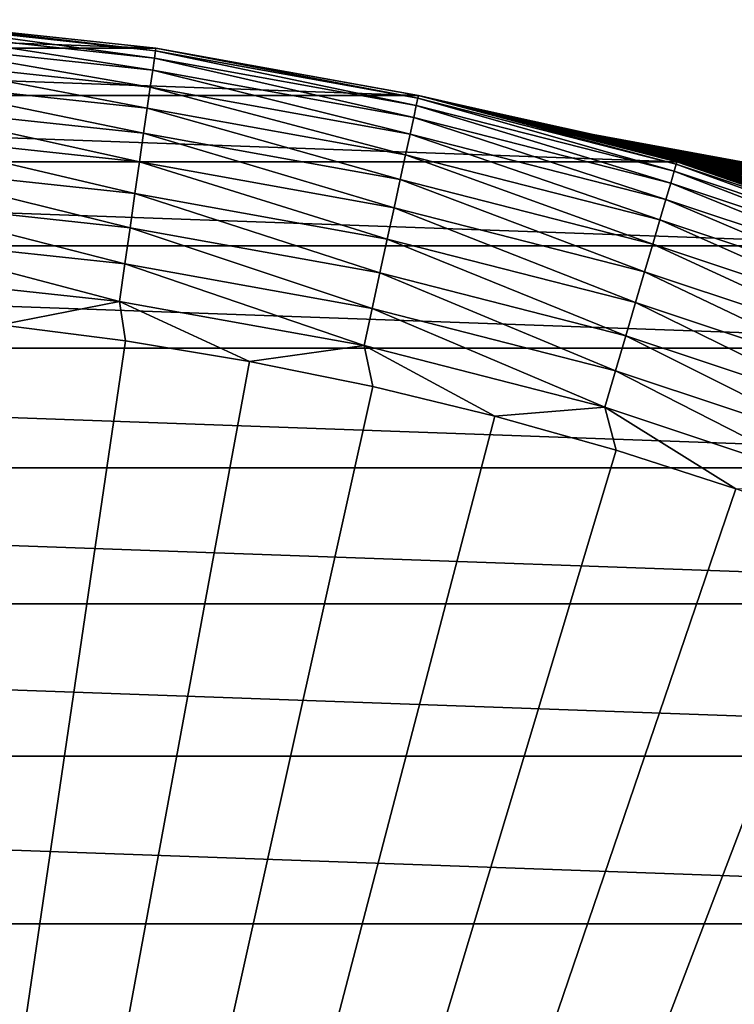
# Model space of a CAD drawing. Header units: metres. Extents: x -22 to 72, y -237 to 23.
# Tile 266 of 363: x 2.38 to 6.68, y 16.52 to 22.44. Entities that reach past the tile are written whole.
import ezdxf

# ---------------------------------------------------------------- set-up
doc = ezdxf.new("R2010")
doc.units = ezdxf.units.M
doc.layers.add('solid_509588_MEDIA_SW0001', color=7, linetype='CONTINUOUS')

msp = doc.modelspace()

# ---------------------------------------------------------------- linework, layer by layer
at = {"layer": 'solid_509588_MEDIA_SW0001'}
for points in [[(-3.202165, 22.270975), (-1.604835, 22.442648), (3.202165, 22.270975)], [(-1.604835, 22.442648), (1.604835, 22.442648), (3.202165, 22.270975)], [(1.604057, 22.427652, 130.963501), (1.600848, 22.38278, 131.192184), (3.193538, 22.211548, 131.192184)], [(3.199941, 22.256077, 130.963501), (1.605132, 22.442673, 130.73114), (1.604057, 22.427652, 130.963501)], [(3.199941, 22.256077, 130.963501), (1.604057, 22.427652, 130.963501), (3.193538, 22.211548, 131.192184)], [(1.605132, 22.442673, 130.73114), (3.202084, 22.270983, 130.73114), (1.604835, 22.442648)], [(3.202084, 22.270983, 130.73114), (3.202165, 22.270975), (1.604835, 22.442648)], [(3.199941, 22.256077, 130.963501), (3.202084, 22.270983, 130.73114), (1.605132, 22.442673, 130.73114)], [(1.600848, 22.38278, 131.192184), (1.595558, 22.308811, 131.413147), (3.182985, 22.138145, 131.413147)], [(3.193538, 22.211548, 131.192184), (1.600848, 22.38278, 131.192184), (3.182985, 22.138145, 131.413147)], [(-4.78214, 21.985914), (-3.202165, 22.270975), (4.78214, 21.985914)], [(-3.202165, 22.270975), (3.202165, 22.270975), (4.78214, 21.985914)], [(1.595558, 22.308811, 131.413147), (1.588275, 22.206984, 131.622665), (3.168456, 22.037096, 131.622665)], [(3.182985, 22.138145, 131.413147), (1.595558, 22.308811, 131.413147), (3.168456, 22.037096, 131.622665)], [(4.779518, 21.971088, 130.963501), (3.202084, 22.270983, 130.73114), (3.199941, 22.256077, 130.963501)], [(3.202084, 22.270983, 130.73114), (4.782719, 21.985804, 130.73114), (3.202165, 22.270975)], [(4.779518, 21.971088, 130.963501), (4.782719, 21.985804, 130.73114), (3.202084, 22.270983, 130.73114)], [(4.782719, 21.985804, 130.73114), (4.78214, 21.985914), (3.202165, 22.270975)], [(3.193538, 22.211548, 131.192184), (3.182985, 22.138145, 131.413147), (4.754192, 21.854668, 131.413147)], [(3.199941, 22.256077, 130.963501), (3.193538, 22.211548, 131.192184), (4.769956, 21.927132, 131.192184)], [(4.769956, 21.927132, 131.192184), (3.193538, 22.211548, 131.192184), (4.754192, 21.854668, 131.413147)], [(4.779518, 21.971088, 130.963501), (3.199941, 22.256077, 130.963501), (4.769956, 21.927132, 131.192184)], [(1.588275, 22.206984, 131.622665), (1.579122, 22.079006, 131.817245), (3.150197, 21.910099, 131.817245)], [(3.168456, 22.037096, 131.622665), (1.588275, 22.206984, 131.622665), (3.150197, 21.910099, 131.817245)], [(3.182985, 22.138145, 131.413147), (3.168456, 22.037096, 131.622665), (4.732492, 21.754913, 131.622665)], [(4.754192, 21.854668, 131.413147), (3.182985, 22.138145, 131.413147), (4.732492, 21.754913, 131.622665)], [(1.579122, 22.079006, 131.817245), (1.568252, 21.927023, 131.993607), (3.128512, 21.759279, 131.993607)], [(3.150197, 21.910099, 131.817245), (1.579122, 22.079006, 131.817245), (3.128512, 21.759279, 131.993607)], [(3.168456, 22.037096, 131.622665), (3.150197, 21.910099, 131.817245), (4.705219, 21.629541, 131.817245)], [(4.732492, 21.754913, 131.622665), (3.168456, 22.037096, 131.622665), (4.705219, 21.629541, 131.817245)], [(-6.33917, 21.588539), (-4.78214, 21.985914), (6.33917, 21.588539)], [(-4.78214, 21.985914), (4.78214, 21.985914), (6.33917, 21.588539)], [(6.33474, 21.574142, 130.963501), (4.782719, 21.985804, 130.73114), (4.779518, 21.971088, 130.963501)], [(6.318292, 21.594656, 77.209167), (6.33917, 21.588539), (4.78214, 21.985914)], [(5.105937, 21.912996, 84.514954), (4.78214, 21.985914), (4.782719, 21.985804, 130.73114)], [(6.265954, 21.609901, 77.364494), (6.318292, 21.594656, 77.209167), (4.78214, 21.985914)], [(6.249632, 21.614628, 77.41375), (6.265954, 21.609901, 77.364494), (4.78214, 21.985914)], [(6.168244, 21.637993, 77.664917), (6.249632, 21.614628, 77.41375), (4.78214, 21.985914)], [(6.091268, 21.659788, 77.910408), (6.168244, 21.637993, 77.664917), (4.78214, 21.985914)], [(6.018546, 21.680109, 78.149727), (6.091268, 21.659788, 77.910408), (4.78214, 21.985914)], [(5.951119, 21.698713, 78.38327), (6.018546, 21.680109, 78.149727), (4.78214, 21.985914)], [(5.888461, 21.715801, 78.611336), (5.951119, 21.698713, 78.38327), (4.78214, 21.985914)], [(5.829862, 21.731606, 78.834167), (5.888461, 21.715801, 78.611336), (4.78214, 21.985914)], [(5.774606, 21.746355, 79.052002), (5.829862, 21.731606, 78.834167), (4.78214, 21.985914)], [(5.722116, 21.760225, 79.264938), (5.774606, 21.746355, 79.052002), (4.78214, 21.985914)], [(5.658153, 21.776945, 79.538994), (5.722116, 21.760225, 79.264938), (4.78214, 21.985914)], [(5.600399, 21.791868, 79.803909), (5.658153, 21.776945, 79.538994), (4.78214, 21.985914)], [(5.573523, 21.798758, 79.933105), (5.600399, 21.791868, 79.803909), (4.78214, 21.985914)], [(5.547188, 21.805473, 80.063225), (5.573523, 21.798758, 79.933105), (4.78214, 21.985914)], [(5.497026, 21.818174, 80.319839), (5.547188, 21.805473, 80.063225), (4.78214, 21.985914)], [(5.451158, 21.829679, 80.568199), (5.497026, 21.818174, 80.319839), (4.78214, 21.985914)], [(5.409232, 21.840105, 80.812195), (5.451158, 21.829679, 80.568199), (4.78214, 21.985914)], [(5.369952, 21.849796, 81.059624), (5.409232, 21.840105, 80.812195), (4.78214, 21.985914)], [(5.332069, 21.859072, 81.317955), (5.369952, 21.849796, 81.059624), (4.78214, 21.985914)], [(5.295535, 21.867952, 81.587334), (5.332069, 21.859072, 81.317955), (4.78214, 21.985914)], [(5.261251, 21.876225, 81.862572), (5.295535, 21.867952, 81.587334), (4.78214, 21.985914)], [(5.230103, 21.883694, 82.138687), (5.261251, 21.876225, 81.862572), (4.78214, 21.985914)], [(5.202883, 21.890181, 82.411491), (5.230103, 21.883694, 82.138687), (4.78214, 21.985914)], [(5.179301, 21.895773, 82.684296), (5.202883, 21.890181, 82.411491), (4.78214, 21.985914)], [(5.159106, 21.900539, 82.95636), (5.179301, 21.895773, 82.684296), (4.78214, 21.985914)], [(5.142193, 21.904516, 83.225311), (5.159106, 21.900539, 82.95636), (4.78214, 21.985914)], [(5.128493, 21.907728, 83.488449), (5.142193, 21.904516, 83.225311), (4.78214, 21.985914)], [(5.118133, 21.910151, 83.743927), (5.128493, 21.907728, 83.488449), (4.78214, 21.985914)], [(5.111015, 21.911812, 83.996475), (5.118133, 21.910151, 83.743927), (4.78214, 21.985914)], [(5.106987, 21.912752, 84.251709), (5.111015, 21.911812, 83.996475), (4.78214, 21.985914)], [(5.105937, 21.912996, 84.514954), (5.106987, 21.912752, 84.251709), (4.78214, 21.985914)], [(5.113081, 21.911331, 85.059883), (4.782719, 21.985804, 130.73114), (6.338983, 21.588593, 130.73114)], [(6.33474, 21.574142, 130.963501), (6.338983, 21.588593, 130.73114), (4.782719, 21.985804, 130.73114)], [(5.107986, 21.912519, 84.786041), (5.105937, 21.912996, 84.514954), (4.782719, 21.985804, 130.73114)], [(5.113081, 21.911331, 85.059883), (5.107986, 21.912519, 84.786041), (4.782719, 21.985804, 130.73114)], [(1.568252, 21.927023, 131.993607), (1.555847, 21.753584, 132.148819), (3.103766, 21.587166, 132.148819)], [(3.128512, 21.759279, 131.993607), (1.568252, 21.927023, 131.993607), (3.103766, 21.587166, 132.148819)], [(4.769956, 21.927132, 131.192184), (4.754192, 21.854668, 131.413147), (6.301173, 21.459824, 131.413147)], [(4.779518, 21.971088, 130.963501), (4.769956, 21.927132, 131.192184), (6.322066, 21.530979, 131.192184)], [(6.322066, 21.530979, 131.192184), (4.769956, 21.927132, 131.192184), (6.301173, 21.459824, 131.413147)], [(6.33474, 21.574142, 130.963501), (4.779518, 21.971088, 130.963501), (6.322066, 21.530979, 131.192184)], [(3.150197, 21.910099, 131.817245), (3.128512, 21.759279, 131.993607), (4.67283, 21.480652, 131.993607)], [(4.705219, 21.629541, 131.817245), (3.150197, 21.910099, 131.817245), (4.67283, 21.480652, 131.993607)], [(5.817285, 21.755014, 84.352562), (5.106987, 21.912752, 84.251709), (5.105937, 21.912996, 84.514954)], [(5.818453, 21.754759, 84.677589), (5.105937, 21.912996, 84.514954), (5.107986, 21.912519, 84.786041)], [(5.818453, 21.754759, 84.677589), (5.817285, 21.755014, 84.352562), (5.105937, 21.912996, 84.514954)], [(5.831295, 21.751785, 84.028198), (5.111015, 21.911812, 83.996475), (5.106987, 21.912752, 84.251709)], [(5.817285, 21.755014, 84.352562), (5.831295, 21.751785, 84.028198), (5.106987, 21.912752, 84.251709)], [(5.834201, 21.751144, 85.001289), (5.107986, 21.912519, 84.786041), (5.113081, 21.911331, 85.059883)], [(5.834201, 21.751144, 85.001289), (5.818453, 21.754759, 84.677589), (5.107986, 21.912519, 84.786041)], [(5.831295, 21.751785, 84.028198), (5.118133, 21.910151, 83.743927), (5.111015, 21.911812, 83.996475)], [(5.121125, 21.909452, 85.3312), (5.113081, 21.911331, 85.059883), (6.338983, 21.588593, 130.73114)], [(5.834201, 21.751144, 85.001289), (5.113081, 21.911331, 85.059883), (5.121125, 21.909452, 85.3312)], [(5.860563, 21.745058, 83.706512), (5.128493, 21.907728, 83.488449), (5.118133, 21.910151, 83.743927)], [(5.831295, 21.751785, 84.028198), (5.860563, 21.745058, 83.706512), (5.118133, 21.910151, 83.743927)], [(5.132081, 21.906889, 85.595726), (5.121125, 21.909452, 85.3312), (6.338983, 21.588593, 130.73114)], [(5.86348, 21.744408, 85.321899), (5.121125, 21.909452, 85.3312), (5.132081, 21.906889, 85.595726)], [(5.86348, 21.744408, 85.321899), (5.834201, 21.751144, 85.001289), (5.121125, 21.909452, 85.3312)], [(5.904753, 21.734892, 83.389397), (5.142193, 21.904516, 83.225311), (5.128493, 21.907728, 83.488449)], [(5.860563, 21.745058, 83.706512), (5.904753, 21.734892, 83.389397), (5.128493, 21.907728, 83.488449)], [(5.146086, 21.903603, 85.855675), (5.132081, 21.906889, 85.595726), (6.338983, 21.588593, 130.73114)], [(5.906029, 21.734556, 85.637749), (5.132081, 21.906889, 85.595726), (5.146086, 21.903603, 85.855675)], [(5.906029, 21.734556, 85.637749), (5.86348, 21.744408, 85.321899), (5.132081, 21.906889, 85.595726)], [(5.963136, 21.721439, 83.078476), (5.159106, 21.900539, 82.95636), (5.142193, 21.904516, 83.225311)], [(5.904753, 21.734892, 83.389397), (5.963136, 21.721439, 83.078476), (5.142193, 21.904516, 83.225311)], [(5.162979, 21.899626, 86.112679), (5.146086, 21.903603, 85.855675), (6.338983, 21.588593, 130.73114)], [(5.962377, 21.721519, 85.947243), (5.146086, 21.903603, 85.855675), (5.162979, 21.899626, 86.112679)], [(5.962377, 21.721519, 85.947243), (5.906029, 21.734556, 85.637749), (5.146086, 21.903603, 85.855675)], [(6.03464, 21.704912, 82.775146), (5.179301, 21.895773, 82.684296), (5.159106, 21.900539, 82.95636)], [(5.963136, 21.721439, 83.078476), (6.03464, 21.704912, 82.775146), (5.159106, 21.900539, 82.95636)], [(5.182559, 21.895002, 86.367912), (5.162979, 21.899626, 86.112679), (6.338983, 21.588593, 130.73114)], [(5.962377, 21.721519, 85.947243), (5.162979, 21.899626, 86.112679), (5.182559, 21.895002, 86.367912)], [(6.03464, 21.704912, 82.775146), (5.202883, 21.890181, 82.411491), (5.179301, 21.895773, 82.684296)], [(5.204524, 21.88979, 86.621239), (5.182559, 21.895002, 86.367912), (6.338983, 21.588593, 130.73114)], [(6.032322, 21.705322, 86.249245), (5.182559, 21.895002, 86.367912), (5.204524, 21.88979, 86.621239)], [(6.032322, 21.705322, 86.249245), (5.962377, 21.721519, 85.947243), (5.182559, 21.895002, 86.367912)], [(6.117844, 21.68561, 82.481415), (5.230103, 21.883694, 82.138687), (5.202883, 21.890181, 82.411491)], [(6.03464, 21.704912, 82.775146), (6.117844, 21.68561, 82.481415), (5.202883, 21.890181, 82.411491)], [(5.228681, 21.884033, 86.870026), (5.204524, 21.88979, 86.621239), (6.338983, 21.588593, 130.73114)], [(6.115395, 21.686045, 86.542816), (5.204524, 21.88979, 86.621239), (5.228681, 21.884033, 86.870026)], [(6.115395, 21.686045, 86.542816), (6.032322, 21.705322, 86.249245), (5.204524, 21.88979, 86.621239)], [(5.255717, 21.877556, 87.118538), (5.228681, 21.884033, 86.870026), (6.338983, 21.588593, 130.73114)], [(6.210965, 21.663826, 86.827217), (5.228681, 21.884033, 86.870026), (5.255717, 21.877556, 87.118538)], [(6.210965, 21.663826, 86.827217), (6.115395, 21.686045, 86.542816), (5.228681, 21.884033, 86.870026)], [(6.211504, 21.663792, 82.198807), (5.261251, 21.876225, 81.862572), (5.230103, 21.883694, 82.138687)], [(6.117844, 21.68561, 82.481415), (6.211504, 21.663792, 82.198807), (5.230103, 21.883694, 82.138687)], [(5.286389, 21.870165, 87.371758), (5.255717, 21.877556, 87.118538), (6.338983, 21.588593, 130.73114)], [(6.210965, 21.663826, 86.827217), (5.255717, 21.877556, 87.118538), (5.286389, 21.870165, 87.371758)], [(6.31516, 21.639542, 81.927055), (5.295535, 21.867952, 81.587334), (5.261251, 21.876225, 81.862572)], [(6.211504, 21.663792, 82.198807), (6.31516, 21.639542, 81.927055), (5.261251, 21.876225, 81.862572)], [(5.321006, 21.861769, 87.632843), (5.286389, 21.870165, 87.371758), (6.338983, 21.588593, 130.73114)], [(6.318196, 21.638836, 87.101967), (5.286389, 21.870165, 87.371758), (5.321006, 21.861769, 87.632843)], [(6.318196, 21.638836, 87.101967), (6.210965, 21.663826, 86.827217), (5.286389, 21.870165, 87.371758)], [(6.42848, 21.612938, 81.665741), (5.332069, 21.859072, 81.317955), (5.295535, 21.867952, 81.587334)], [(6.31516, 21.639542, 81.927055), (6.42848, 21.612938, 81.665741), (5.295535, 21.867952, 81.587334)], [(5.358829, 21.852528, 87.898689), (5.321006, 21.861769, 87.632843), (6.338983, 21.588593, 130.73114)], [(6.436132, 21.611269, 87.366737), (5.321006, 21.861769, 87.632843), (5.358829, 21.852528, 87.898689)], [(6.436132, 21.611269, 87.366737), (6.318196, 21.638836, 87.101967), (5.321006, 21.861769, 87.632843)], [(6.551134, 21.584045, 81.414612), (5.369952, 21.849796, 81.059624), (5.332069, 21.859072, 81.317955)], [(6.42848, 21.612938, 81.665741), (6.551134, 21.584045, 81.414612), (5.332069, 21.859072, 81.317955)], [(4.754192, 21.854668, 131.413147), (4.732492, 21.754913, 131.622665), (6.272412, 21.361872, 131.622665)], [(6.301173, 21.459824, 131.413147), (4.754192, 21.854668, 131.413147), (6.272412, 21.361872, 131.622665)], [(5.40059, 21.842243, 88.16967), (5.358829, 21.852528, 87.898689), (6.338983, 21.588593, 130.73114)], [(6.563693, 21.581352, 87.621361), (5.358829, 21.852528, 87.898689), (5.40059, 21.842243, 88.16967)], [(6.563693, 21.581352, 87.621361), (6.436132, 21.611269, 87.366737), (5.358829, 21.852528, 87.898689)], [(6.551134, 21.584045, 81.414612), (5.409232, 21.840105, 80.812195), (5.369952, 21.849796, 81.059624)], [(5.447152, 21.830679, 88.446587), (5.40059, 21.842243, 88.16967), (6.338983, 21.588593, 130.73114)], [(6.699817, 21.549305, 87.865761), (5.40059, 21.842243, 88.16967), (5.447152, 21.830679, 88.446587)], [(6.699817, 21.549305, 87.865761), (6.563693, 21.581352, 87.621361), (5.40059, 21.842243, 88.16967)], [(6.682889, 21.552914, 81.173347), (5.451158, 21.829679, 80.568199), (5.409232, 21.840105, 80.812195)], [(6.551134, 21.584045, 81.414612), (6.682889, 21.552914, 81.173347), (5.409232, 21.840105, 80.812195)], [(5.498896, 21.817703, 88.730316), (5.447152, 21.830679, 88.446587), (6.338983, 21.588593, 130.73114)], [(6.843493, 21.515352, 88.099991), (5.447152, 21.830679, 88.446587), (5.498896, 21.817703, 88.730316)], [(6.843493, 21.515352, 88.099991), (6.699817, 21.549305, 87.865761), (5.447152, 21.830679, 88.446587)], [(6.823628, 21.519556, 80.941544), (5.497026, 21.818174, 80.319839), (5.451158, 21.829679, 80.568199)], [(6.682889, 21.552914, 81.173347), (6.823628, 21.519556, 80.941544), (5.451158, 21.829679, 80.568199)], [(6.972864, 21.484104, 80.718857), (5.547188, 21.805473, 80.063225), (5.497026, 21.818174, 80.319839)], [(6.823628, 21.519556, 80.941544), (6.972864, 21.484104, 80.718857), (5.497026, 21.818174, 80.319839)], [(5.540642, 21.807138, 88.947632), (5.498896, 21.817703, 88.730316), (6.338983, 21.588593, 130.73114)], [(6.993792, 21.479679, 88.324234), (5.498896, 21.817703, 88.730316), (5.540642, 21.807138, 88.947632)], [(6.993792, 21.479679, 88.324234), (6.843493, 21.515352, 88.099991), (5.498896, 21.817703, 88.730316)], [(5.568423, 21.80006, 89.086731), (5.540642, 21.807138, 88.947632), (6.338983, 21.588593, 130.73114)], [(6.993792, 21.479679, 88.324234), (5.540642, 21.807138, 88.947632), (5.568423, 21.80006, 89.086731)], [(7.129529, 21.446774, 80.505066), (5.573523, 21.798758, 79.933105), (5.547188, 21.805473, 80.063225)], [(6.972864, 21.484104, 80.718857), (7.129529, 21.446774, 80.505066), (5.547188, 21.805473, 80.063225)], [(5.585107, 21.795794, 89.168175), (5.568423, 21.80006, 89.086731), (6.338983, 21.588593, 130.73114)], [(5.753684, 21.752602, 89.317741), (5.568423, 21.80006, 89.086731), (5.585107, 21.795794, 89.168175)], [(7.150064, 21.44243, 88.539009), (6.993792, 21.479679, 88.324234), (5.568423, 21.80006, 89.086731)], [(5.753684, 21.752602, 89.317741), (7.150064, 21.44243, 88.539009), (5.568423, 21.80006, 89.086731)], [(5.760423, 21.750822, 79.705421), (5.600399, 21.791868, 79.803909), (5.573523, 21.798758, 79.933105)], [(7.129529, 21.446774, 80.505066), (5.760423, 21.750822, 79.705421), (5.573523, 21.798758, 79.933105)], [(5.632523, 21.783588, 89.391319), (5.585107, 21.795794, 89.168175), (6.338983, 21.588593, 130.73114)], [(5.753684, 21.752602, 89.317741), (5.585107, 21.795794, 89.168175), (5.632523, 21.783588, 89.391319)], [(1.555847, 21.753584, 132.148819), (1.542116, 21.561596, 132.280243), (3.076373, 21.396646, 132.280243)], [(3.103766, 21.587166, 132.148819), (1.555847, 21.753584, 132.148819), (3.076373, 21.396646, 132.280243)], [(3.128512, 21.759279, 131.993607), (3.103766, 21.587166, 132.148819), (4.635869, 21.310745, 132.148819)], [(4.67283, 21.480652, 131.993607), (3.128512, 21.759279, 131.993607), (4.635869, 21.310745, 132.148819)], [(4.732492, 21.754913, 131.622665), (4.705219, 21.629541, 131.817245), (6.236264, 21.238766, 131.817245)], [(6.272412, 21.361872, 131.622665), (4.732492, 21.754913, 131.622665), (6.236264, 21.238766, 131.817245)], [(5.760423, 21.750822, 79.705421), (5.658153, 21.776945, 79.538994), (5.600399, 21.791868, 79.803909)], [(5.683117, 21.770443, 89.61647), (5.632523, 21.783588, 89.391319), (6.338983, 21.588593, 130.73114)], [(5.753684, 21.752602, 89.317741), (5.632523, 21.783588, 89.391319), (5.683117, 21.770443, 89.61647)], [(5.952662, 21.701275, 79.489616), (5.722116, 21.760225, 79.264938), (5.658153, 21.776945, 79.538994)], [(5.760423, 21.750822, 79.705421), (5.952662, 21.701275, 79.489616), (5.658153, 21.776945, 79.538994)], [(5.736678, 21.756392, 89.842743), (5.683117, 21.770443, 89.61647), (6.338983, 21.588593, 130.73114)], [(5.944401, 21.703466, 89.536575), (5.683117, 21.770443, 89.61647), (5.736678, 21.756392, 89.842743)], [(5.753684, 21.752602, 89.317741), (5.683117, 21.770443, 89.61647), (5.944401, 21.703466, 89.536575)], [(6.148807, 21.650438, 79.283401), (5.774606, 21.746355, 79.052002), (5.722116, 21.760225, 79.264938)], [(5.952662, 21.701275, 79.489616), (6.148807, 21.650438, 79.283401), (5.722116, 21.760225, 79.264938)], [(5.792354, 21.741634, 90.069672), (5.736678, 21.756392, 89.842743), (6.338983, 21.588593, 130.73114)], [(6.139612, 21.652891, 89.745079), (5.736678, 21.756392, 89.842743), (5.792354, 21.741634, 90.069672)], [(5.944401, 21.703466, 89.536575), (5.736678, 21.756392, 89.842743), (6.139612, 21.652891, 89.745079)], [(5.753684, 21.752602, 89.317741), (7.311742, 21.403721, 88.744896), (7.150064, 21.44243, 88.539009)], [(5.753684, 21.752602, 89.317741), (5.944401, 21.703466, 89.536575), (7.311742, 21.403721, 88.744896)], [(7.29242, 21.407822, 80.299812), (5.952662, 21.701275, 79.489616), (5.760423, 21.750822, 79.705421)], [(7.129529, 21.446774, 80.505066), (7.29242, 21.407822, 80.299812), (5.760423, 21.750822, 79.705421)], [(6.348386, 21.598413, 79.086006), (5.829862, 21.731606, 78.834167), (5.774606, 21.746355, 79.052002)], [(6.148807, 21.650438, 79.283401), (6.348386, 21.598413, 79.086006), (5.774606, 21.746355, 79.052002)], [(5.851004, 21.725924, 90.298721), (5.792354, 21.741634, 90.069672), (6.338983, 21.588593, 130.73114)], [(6.33879, 21.60099, 89.943848), (5.792354, 21.741634, 90.069672), (5.851004, 21.725924, 90.298721)], [(6.139612, 21.652891, 89.745079), (5.792354, 21.741634, 90.069672), (6.33879, 21.60099, 89.943848)], [(7.631133, 21.420904, 84.114532), (5.831295, 21.751785, 84.028198), (5.817285, 21.755014, 84.352562)], [(7.620782, 21.423256, 84.381813), (5.817285, 21.755014, 84.352562), (5.818453, 21.754759, 84.677589)], [(7.620782, 21.423256, 84.381813), (7.631133, 21.420904, 84.114532), (5.817285, 21.755014, 84.352562)], [(7.621922, 21.42305, 84.648781), (5.818453, 21.754759, 84.677589), (5.834201, 21.751144, 85.001289)], [(7.621922, 21.42305, 84.648781), (7.620782, 21.423256, 84.381813), (5.818453, 21.754759, 84.677589)], [(7.653214, 21.415962, 83.848633), (5.860563, 21.745058, 83.706512), (5.831295, 21.751785, 84.028198)], [(7.631133, 21.420904, 84.114532), (7.653214, 21.415962, 83.848633), (5.831295, 21.751785, 84.028198)], [(7.633903, 21.420387, 84.913757), (5.834201, 21.751144, 85.001289), (5.86348, 21.744408, 85.321899)], [(7.633903, 21.420387, 84.913757), (7.621922, 21.42305, 84.648781), (5.834201, 21.751144, 85.001289)], [(7.686885, 21.408466, 83.585739), (5.904753, 21.734892, 83.389397), (5.860563, 21.745058, 83.706512)], [(7.653214, 21.415962, 83.848633), (7.686885, 21.408466, 83.585739), (5.860563, 21.745058, 83.706512)], [(7.655754, 21.415447, 85.175484), (5.86348, 21.744408, 85.321899), (5.906029, 21.734556, 85.637749)], [(7.655754, 21.415447, 85.175484), (7.633903, 21.420387, 84.913757), (5.86348, 21.744408, 85.321899)], [(6.348386, 21.598413, 79.086006), (5.888461, 21.715801, 78.611336), (5.829862, 21.731606, 78.834167)], [(5.913609, 21.708967, 90.531456), (5.851004, 21.725924, 90.298721), (6.338983, 21.588593, 130.73114)], [(6.541432, 21.547882, 90.133575), (5.851004, 21.725924, 90.298721), (5.913609, 21.708967, 90.531456)], [(6.33879, 21.60099, 89.943848), (5.851004, 21.725924, 90.298721), (6.541432, 21.547882, 90.133575)], [(6.551067, 21.545279, 78.896683), (5.951119, 21.698713, 78.38327), (5.888461, 21.715801, 78.611336)], [(6.348386, 21.598413, 79.086006), (6.551067, 21.545279, 78.896683), (5.888461, 21.715801, 78.611336)], [(7.731642, 21.398521, 83.327316), (5.963136, 21.721439, 83.078476), (5.904753, 21.734892, 83.389397)], [(7.686885, 21.408466, 83.585739), (7.731642, 21.398521, 83.327316), (5.904753, 21.734892, 83.389397)], [(7.687475, 21.40822, 85.433868), (5.906029, 21.734556, 85.637749), (5.962377, 21.721519, 85.947243)], [(7.687475, 21.40822, 85.433868), (7.655754, 21.415447, 85.175484), (5.906029, 21.734556, 85.637749)], [(5.981143, 21.690456, 90.769447), (5.913609, 21.708967, 90.531456), (6.338983, 21.588593, 130.73114)], [(6.747043, 21.493706, 90.315048), (5.913609, 21.708967, 90.531456), (5.981143, 21.690456, 90.769447)], [(6.541432, 21.547882, 90.133575), (5.913609, 21.708967, 90.531456), (6.747043, 21.493706, 90.315048)], [(5.944401, 21.703466, 89.536575), (7.478324, 21.363653, 88.942444), (7.311742, 21.403721, 88.744896)], [(5.944401, 21.703466, 89.536575), (6.139612, 21.652891, 89.745079), (7.478324, 21.363653, 88.942444)], [(6.756494, 21.491117, 78.714745), (6.018546, 21.680109, 78.149727), (5.951119, 21.698713, 78.38327)], [(6.551067, 21.545279, 78.896683), (6.756494, 21.491117, 78.714745), (5.951119, 21.698713, 78.38327)], [(7.460214, 21.367538, 80.10257), (6.148807, 21.650438, 79.283401), (5.952662, 21.701275, 79.489616)], [(7.29242, 21.407822, 80.299812), (7.460214, 21.367538, 80.10257), (5.952662, 21.701275, 79.489616)], [(7.730002, 21.398617, 85.689064), (5.962377, 21.721519, 85.947243), (6.032322, 21.705322, 86.249245)], [(7.730002, 21.398617, 85.689064), (7.687475, 21.40822, 85.433868), (5.962377, 21.721519, 85.947243)], [(7.786637, 21.386278, 83.074631), (6.03464, 21.704912, 82.775146), (5.963136, 21.721439, 83.078476)], [(7.731642, 21.398521, 83.327316), (7.786637, 21.386278, 83.074631), (5.963136, 21.721439, 83.078476)], [(6.054372, 21.670132, 91.014137), (5.981143, 21.690456, 90.769447), (6.338983, 21.588593, 130.73114)], [(6.955116, 21.438566, 90.489044), (5.981143, 21.690456, 90.769447), (6.054372, 21.670132, 91.014137)], [(6.747043, 21.493706, 90.315048), (5.981143, 21.690456, 90.769447), (6.955116, 21.438566, 90.489044)], [(6.964287, 21.43601, 78.539505), (6.091268, 21.659788, 77.910408), (6.018546, 21.680109, 78.149727)], [(6.756494, 21.491117, 78.714745), (6.964287, 21.43601, 78.539505), (6.018546, 21.680109, 78.149727)], [(7.783503, 21.386625, 85.939995), (6.032322, 21.705322, 86.249245), (6.115395, 21.686045, 86.542816)], [(7.783503, 21.386625, 85.939995), (7.730002, 21.398617, 85.689064), (6.032322, 21.705322, 86.249245)], [(7.850803, 21.371952, 82.829323), (6.117844, 21.68561, 82.481415), (6.03464, 21.704912, 82.775146)], [(7.786637, 21.386278, 83.074631), (7.850803, 21.371952, 82.829323), (6.03464, 21.704912, 82.775146)], [(7.847863, 21.372282, 86.185776), (6.115395, 21.686045, 86.542816), (6.210965, 21.663826, 86.827217)], [(7.847863, 21.372282, 86.185776), (7.783503, 21.386625, 85.939995), (6.115395, 21.686045, 86.542816)], [(7.923302, 21.355724, 82.592422), (6.211504, 21.663792, 82.198807), (6.117844, 21.68561, 82.481415)], [(7.850803, 21.371952, 82.829323), (7.923302, 21.355724, 82.592422), (6.117844, 21.68561, 82.481415)], [(4.705219, 21.629541, 131.817245), (4.67283, 21.480652, 131.993607), (6.193336, 21.092567, 131.993607)], [(6.236264, 21.238766, 131.817245), (4.705219, 21.629541, 131.817245), (6.193336, 21.092567, 131.993607)], [(6.132166, 21.648245, 91.265182), (6.054372, 21.670132, 91.014137), (6.338983, 21.588593, 130.73114)], [(7.165196, 21.382534, 90.656281), (6.054372, 21.670132, 91.014137), (6.132166, 21.648245, 91.265182)], [(6.955116, 21.438566, 90.489044), (6.054372, 21.670132, 91.014137), (7.165196, 21.382534, 90.656281)], [(7.174082, 21.380014, 78.370354), (6.168244, 21.637993, 77.664917), (6.091268, 21.659788, 77.910408)], [(6.964287, 21.43601, 78.539505), (7.174082, 21.380014, 78.370354), (6.091268, 21.659788, 77.910408)], [(6.214531, 21.624744, 91.521561), (6.132166, 21.648245, 91.265182), (6.338983, 21.588593, 130.73114)], [(7.376987, 21.32568, 90.817329), (6.132166, 21.648245, 91.265182), (6.214531, 21.624744, 91.521561)], [(7.165196, 21.382534, 90.656281), (6.132166, 21.648245, 91.265182), (7.376987, 21.32568, 90.817329)], [(6.139612, 21.652891, 89.745079), (7.649374, 21.322313, 89.132179), (7.478324, 21.363653, 88.942444)], [(6.139612, 21.652891, 89.745079), (6.33879, 21.60099, 89.943848), (7.649374, 21.322313, 89.132179)], [(7.631949, 21.32609, 79.912788), (6.348386, 21.598413, 79.086006), (6.148807, 21.650438, 79.283401)], [(7.460214, 21.367538, 80.10257), (7.631949, 21.32609, 79.912788), (6.148807, 21.650438, 79.283401)], [(7.385617, 21.323177, 78.206879), (6.249632, 21.614628, 77.41375), (6.168244, 21.637993, 77.664917)], [(7.174082, 21.380014, 78.370354), (7.385617, 21.323177, 78.206879), (6.168244, 21.637993, 77.664917)], [(7.922794, 21.355671, 86.425735), (6.210965, 21.663826, 86.827217), (6.318196, 21.638836, 87.101967)], [(7.922794, 21.355671, 86.425735), (7.847863, 21.372282, 86.185776), (6.210965, 21.663826, 86.827217)], [(8.00404, 21.337629, 82.363335), (6.31516, 21.639542, 81.927055), (6.211504, 21.663792, 82.198807)], [(7.923302, 21.355724, 82.592422), (8.00404, 21.337629, 82.363335), (6.211504, 21.663792, 82.198807)], [(6.264502, 21.610323, 91.672142), (6.214531, 21.624744, 91.521561), (6.338983, 21.588593, 130.73114)], [(7.376987, 21.32568, 90.817329), (6.214531, 21.624744, 91.521561), (6.264502, 21.610323, 91.672142)], [(8.093035, 21.317698, 82.141418), (6.42848, 21.612938, 81.665741), (6.31516, 21.639542, 81.927055)], [(8.00404, 21.337629, 82.363335), (8.093035, 21.317698, 82.141418), (6.31516, 21.639542, 81.927055)], [(8.007772, 21.336897, 86.65937), (6.318196, 21.638836, 87.101967), (6.436132, 21.611269, 87.366737)], [(8.007772, 21.336897, 86.65937), (7.922794, 21.355671, 86.425735), (6.318196, 21.638836, 87.101967)], [(-7.862777, 21.081432), (-6.33917, 21.588539), (7.862777, 21.081432)], [(-6.33917, 21.588539), (6.33917, 21.588539), (7.862777, 21.081432)], [(1.542116, 21.561596, 132.280243), (1.527288, 21.354279, 132.385696), (3.046794, 21.190914, 132.385696)], [(3.076373, 21.396646, 132.280243), (1.542116, 21.561596, 132.280243), (3.046794, 21.190914, 132.385696)], [(3.103766, 21.587166, 132.148819), (3.076373, 21.396646, 132.280243), (4.594954, 21.122665, 132.280243)], [(4.635869, 21.310745, 132.148819), (3.103766, 21.587166, 132.148819), (4.594954, 21.122665, 132.280243)], [(7.598668, 21.265537, 78.048737), (6.265954, 21.609901, 77.364494), (6.249632, 21.614628, 77.41375)], [(7.385617, 21.323177, 78.206879), (7.598668, 21.265537, 78.048737), (6.249632, 21.614628, 77.41375)], [(6.284009, 21.604658, 91.729897), (6.264502, 21.610323, 91.672142), (6.338983, 21.588593, 130.73114)], [(6.503427, 21.540834, 91.828911), (6.264502, 21.610323, 91.672142), (6.284009, 21.604658, 91.729897)], [(7.376987, 21.32568, 90.817329), (6.264502, 21.610323, 91.672142), (7.590218, 21.268061, 90.972725)], [(6.503427, 21.540834, 91.828911), (7.590218, 21.268061, 90.972725), (6.264502, 21.610323, 91.672142)], [(6.50453, 21.540491, 77.203865), (6.318292, 21.594656, 77.209167), (6.265954, 21.609901, 77.364494)], [(7.598668, 21.265537, 78.048737), (6.50453, 21.540491, 77.203865), (6.265954, 21.609901, 77.364494)], [(6.356913, 21.583319, 91.940605), (6.284009, 21.604658, 91.729897), (6.338983, 21.588593, 130.73114)], [(6.503427, 21.540834, 91.828911), (6.284009, 21.604658, 91.729897), (6.356913, 21.583319, 91.940605)], [(6.318292, 21.594656, 77.209167), (6.390415, 21.573423, 77.001701), (6.33917, 21.588539)], [(6.50453, 21.540491, 77.203865), (6.390415, 21.573423, 77.001701), (6.318292, 21.594656, 77.209167)], [(6.33474, 21.574142, 130.963501), (6.322066, 21.530979, 131.192184), (7.84196, 21.02511, 131.192184)], [(7.857681, 21.067259, 130.963501), (6.338983, 21.588593, 130.73114), (6.33474, 21.574142, 130.963501)], [(7.857681, 21.067259, 130.963501), (6.33474, 21.574142, 130.963501), (7.84196, 21.02511, 131.192184)], [(6.33879, 21.60099, 89.943848), (7.824466, 21.279779, 89.314606), (7.649374, 21.322313, 89.132179)], [(6.33879, 21.60099, 89.943848), (6.541432, 21.547882, 90.133575), (7.824466, 21.279779, 89.314606)], [(6.356913, 21.583319, 91.940605), (6.338983, 21.588593, 130.73114), (7.862944, 21.081369, 130.73114)], [(7.857681, 21.067259, 130.963501), (7.862944, 21.081369, 130.73114), (6.338983, 21.588593, 130.73114)], [(7.771633, 21.115202, 73.89151), (7.862777, 21.081432), (6.33917, 21.588539)], [(7.669299, 21.152584, 74.08432), (7.771633, 21.115202, 73.89151), (6.33917, 21.588539)], [(7.65198, 21.158855, 74.117409), (7.669299, 21.152584, 74.08432), (6.33917, 21.588539)], [(7.535192, 21.200727, 74.344078), (7.65198, 21.158855, 74.117409), (6.33917, 21.588539)], [(7.421412, 21.240826, 74.570969), (7.535192, 21.200727, 74.344078), (6.33917, 21.588539)], [(7.310783, 21.279156, 74.797531), (7.421412, 21.240826, 74.570969), (6.33917, 21.588539)], [(7.203448, 21.315729, 75.023216), (7.310783, 21.279156, 74.797531), (6.33917, 21.588539)], [(7.099542, 21.350563, 75.247528), (7.203448, 21.315729, 75.023216), (6.33917, 21.588539)], [(6.998927, 21.383757, 75.471893), (7.099542, 21.350563, 75.247528), (6.33917, 21.588539)], [(6.963385, 21.395355, 75.55304), (6.998927, 21.383757, 75.471893), (6.33917, 21.588539)], [(6.90155, 21.415382, 75.696556), (6.963385, 21.395355, 75.55304), (6.33917, 21.588539)], [(6.807497, 21.445465, 75.920563), (6.90155, 21.415382, 75.696556), (6.33917, 21.588539)], [(6.716852, 21.474028, 76.142982), (6.807497, 21.445465, 75.920563), (6.33917, 21.588539)], [(6.6297, 21.501095, 76.362854), (6.716852, 21.474028, 76.142982), (6.33917, 21.588539)], [(6.546125, 21.526688, 76.579239), (6.6297, 21.501095, 76.362854), (6.33917, 21.588539)], [(6.466282, 21.550804, 76.791695), (6.546125, 21.526688, 76.579239), (6.33917, 21.588539)], [(6.390415, 21.573423, 77.001701), (6.466282, 21.550804, 76.791695), (6.33917, 21.588539)], [(7.807275, 21.283543, 79.729828), (6.551067, 21.545279, 78.896683), (6.348386, 21.598413, 79.086006)], [(7.631949, 21.32609, 79.912788), (7.807275, 21.283543, 79.729828), (6.348386, 21.598413, 79.086006)], [(6.433465, 21.560625, 92.153244), (6.356913, 21.583319, 91.940605), (7.862944, 21.081369, 130.73114)], [(6.503427, 21.540834, 91.828911), (6.356913, 21.583319, 91.940605), (6.433465, 21.560625, 92.153244)], [(6.743984, 21.470362, 77.049919), (6.466282, 21.550804, 76.791695), (6.390415, 21.573423, 77.001701)], [(6.50453, 21.540491, 77.203865), (6.743984, 21.470362, 77.049919), (6.390415, 21.573423, 77.001701)], [(8.190286, 21.295948, 81.926277), (6.551134, 21.584045, 81.414612), (6.42848, 21.612938, 81.665741)], [(8.093035, 21.317698, 82.141418), (8.190286, 21.295948, 81.926277), (6.42848, 21.612938, 81.665741)], [(6.513864, 21.53647, 92.367599), (6.433465, 21.560625, 92.153244), (7.862944, 21.081369, 130.73114)], [(6.742869, 21.470737, 91.978935), (6.433465, 21.560625, 92.153244), (6.513864, 21.53647, 92.367599)], [(6.503427, 21.540834, 91.828911), (6.433465, 21.560625, 92.153244), (6.742869, 21.470737, 91.978935)], [(8.102123, 21.31609, 86.886246), (6.436132, 21.611269, 87.366737), (6.563693, 21.581352, 87.621361)], [(8.102123, 21.31609, 86.886246), (8.007772, 21.336897, 86.65937), (6.436132, 21.611269, 87.366737)], [(8.295869, 21.272387, 81.717514), (6.682889, 21.552914, 81.173347), (6.551134, 21.584045, 81.414612)], [(8.190286, 21.295948, 81.926277), (8.295869, 21.272387, 81.717514), (6.551134, 21.584045, 81.414612)], [(8.205012, 21.293409, 87.106094), (6.563693, 21.581352, 87.621361), (6.699817, 21.549305, 87.865761)], [(8.205012, 21.293409, 87.106094), (8.102123, 21.31609, 86.886246), (6.563693, 21.581352, 87.621361)], [(6.322066, 21.530979, 131.192184), (6.301173, 21.459824, 131.413147), (7.816045, 20.955627, 131.413147)], [(7.84196, 21.02511, 131.192184), (6.322066, 21.530979, 131.192184), (7.816045, 20.955627, 131.413147)], [(6.98407, 21.399574, 76.901474), (6.546125, 21.526688, 76.579239), (6.466282, 21.550804, 76.791695)], [(6.743984, 21.470362, 77.049919), (6.98407, 21.399574, 76.901474), (6.466282, 21.550804, 76.791695)], [(6.503427, 21.540834, 91.828911), (7.804622, 21.209715, 91.122993), (7.590218, 21.268061, 90.972725)], [(6.503427, 21.540834, 91.828911), (6.742869, 21.470737, 91.978935), (7.804622, 21.209715, 91.122993)], [(7.813028, 21.207132, 77.895569), (6.743984, 21.470362, 77.049919), (6.50453, 21.540491, 77.203865)], [(7.598668, 21.265537, 78.048737), (7.813028, 21.207132, 77.895569), (6.50453, 21.540491, 77.203865)], [(6.598015, 21.510839, 92.585236), (6.513864, 21.53647, 92.367599), (7.862944, 21.081369, 130.73114)], [(6.982784, 21.40003, 92.123451), (6.513864, 21.53647, 92.367599), (6.598015, 21.510839, 92.585236)], [(6.742869, 21.470737, 91.978935), (6.513864, 21.53647, 92.367599), (6.982784, 21.40003, 92.123451)], [(6.541432, 21.547882, 90.133575), (8.003139, 21.236149, 89.490311), (7.824466, 21.279779, 89.314606)], [(6.541432, 21.547882, 90.133575), (6.747043, 21.493706, 90.315048), (8.003139, 21.236149, 89.490311)], [(7.224624, 21.328154, 76.758026), (6.6297, 21.501095, 76.362854), (6.546125, 21.526688, 76.579239)], [(6.98407, 21.399574, 76.901474), (7.224624, 21.328154, 76.758026), (6.546125, 21.526688, 76.579239)], [(7.985891, 21.239948, 79.553062), (6.756494, 21.491117, 78.714745), (6.551067, 21.545279, 78.896683)], [(7.807275, 21.283543, 79.729828), (7.985891, 21.239948, 79.553062), (6.551067, 21.545279, 78.896683)], [(6.685741, 21.483734, 92.805786), (6.598015, 21.510839, 92.585236), (7.862944, 21.081369, 130.73114)], [(7.223008, 21.328735, 92.262962), (6.598015, 21.510839, 92.585236), (6.685741, 21.483734, 92.805786)], [(6.982784, 21.40003, 92.123451), (6.598015, 21.510839, 92.585236), (7.223008, 21.328735, 92.262962)], [(7.224624, 21.328154, 76.758026), (6.716852, 21.474028, 76.142982), (6.6297, 21.501095, 76.362854)], [(8.409955, 21.24699, 81.514633), (6.823628, 21.519556, 80.941544), (6.682889, 21.552914, 81.173347)], [(8.295869, 21.272387, 81.717514), (8.409955, 21.24699, 81.514633), (6.682889, 21.552914, 81.173347)], [(4.67283, 21.480652, 131.993607), (4.635869, 21.310745, 132.148819), (6.144348, 20.925728, 132.148819)], [(6.193336, 21.092567, 131.993607), (4.67283, 21.480652, 131.993607), (6.144348, 20.925728, 132.148819)], [(6.301173, 21.459824, 131.413147), (6.272412, 21.361872, 131.622665), (7.780369, 20.859976, 131.622665)], [(7.816045, 20.955627, 131.413147), (6.301173, 21.459824, 131.413147), (7.780369, 20.859976, 131.622665)], [(3.076373, 21.396646, 132.280243), (3.046794, 21.190914, 132.385696), (4.550773, 20.919567, 132.385696)], [(4.594954, 21.122665, 132.280243), (3.076373, 21.396646, 132.280243), (4.550773, 20.919567, 132.385696)], [(1.527288, 21.354279, 132.385696), (1.511613, 21.135107, 132.463425), (3.015522, 20.973419, 132.463425)], [(3.046794, 21.190914, 132.385696), (1.527288, 21.354279, 132.385696), (3.015522, 20.973419, 132.463425)], [(6.272412, 21.361872, 131.622665), (6.236264, 21.238766, 131.817245), (7.735531, 20.739761, 131.817245)], [(7.780369, 20.859976, 131.622665), (6.272412, 21.361872, 131.622665), (7.735531, 20.739761, 131.817245)], [(4.635869, 21.310745, 132.148819), (4.594954, 21.122665, 132.280243), (6.090121, 20.741047, 132.280243)], [(6.144348, 20.925728, 132.148819), (4.635869, 21.310745, 132.148819), (6.090121, 20.741047, 132.280243)], [(6.236264, 21.238766, 131.817245), (6.193336, 21.092567, 131.993607), (7.682283, 20.596998, 131.993607)], [(7.735531, 20.739761, 131.817245), (6.236264, 21.238766, 131.817245), (7.682283, 20.596998, 131.993607)], [(3.046794, 21.190914, 132.385696), (3.015522, 20.973419, 132.463425), (4.504066, 20.704857, 132.463425)], [(4.550773, 20.919567, 132.385696), (3.046794, 21.190914, 132.385696), (4.504066, 20.704857, 132.463425)], [(1.511613, 21.135107, 132.463425), (1.495352, 20.907755, 132.5121), (2.983084, 20.747808, 132.5121)], [(3.015522, 20.973419, 132.463425), (1.511613, 21.135107, 132.463425), (2.983084, 20.747808, 132.5121)], [(4.594954, 21.122665, 132.280243), (4.550773, 20.919567, 132.385696), (6.031563, 20.541618, 132.385696)], [(6.090121, 20.741047, 132.280243), (4.594954, 21.122665, 132.280243), (6.031563, 20.541618, 132.385696)], [(6.193336, 21.092567, 131.993607), (6.144348, 20.925728, 132.148819), (7.621517, 20.434078, 132.148819)], [(7.682283, 20.596998, 131.993607), (6.193336, 21.092567, 131.993607), (7.621517, 20.434078, 132.148819)], [(-9.347038, 20.466614), (-7.862777, 21.081432), (9.347038, 20.466614)], [(-7.862777, 21.081432), (7.862777, 21.081432), (9.347038, 20.466614)], [(3.015522, 20.973419, 132.463425), (2.983084, 20.747808, 132.5121), (4.455616, 20.482134, 132.5121)], [(4.504066, 20.704857, 132.463425), (3.015522, 20.973419, 132.463425), (4.455616, 20.482134, 132.5121)], [(2.983084, 20.747808, 132.5121), (1.495352, 20.907755, 132.5121), (2.26742, 20.607046, 132.530869)], [(4.550773, 20.919567, 132.385696), (4.504066, 20.704857, 132.463425), (5.969658, 20.330788, 132.463425)], [(6.031563, 20.541618, 132.385696), (4.550773, 20.919567, 132.385696), (5.969658, 20.330788, 132.463425)], [(6.144348, 20.925728, 132.148819), (6.090121, 20.741047, 132.280243), (7.554253, 20.253736, 132.280243)], [(7.621517, 20.434078, 132.148819), (6.144348, 20.925728, 132.148819), (7.554253, 20.253736, 132.280243)], [(2.983084, 20.747808, 132.5121), (2.26742, 20.607046, 132.530869), (3.018518, 20.510487, 132.530869)], [(2.983084, 20.747808, 132.5121), (3.018518, 20.510487, 132.530869), (3.765589, 20.38656, 132.530869)], [(4.455616, 20.482134, 132.5121), (2.983084, 20.747808, 132.5121), (3.765589, 20.38656, 132.530869)], [(6.090121, 20.741047, 132.280243), (6.031563, 20.541618, 132.385696), (7.481618, 20.058994, 132.385696)], [(7.554253, 20.253736, 132.280243), (6.090121, 20.741047, 132.280243), (7.481618, 20.058994, 132.385696)], [(4.504066, 20.704857, 132.463425), (4.455616, 20.482134, 132.5121), (5.905442, 20.112087, 132.5121)], [(5.969658, 20.330788, 132.463425), (4.504066, 20.704857, 132.463425), (5.905442, 20.112087, 132.5121)], [(3.018518, 20.510487, 132.530869), (2.26742, 20.607046, 132.530869), (0, 0, 132.892746)], [(3.765589, 20.38656, 132.530869), (3.018518, 20.510487, 132.530869), (0, 0, 132.892746)], [(6.031563, 20.541618, 132.385696), (5.969658, 20.330788, 132.463425), (7.40483, 19.853115, 132.463425)], [(7.481618, 20.058994, 132.385696), (6.031563, 20.541618, 132.385696), (7.40483, 19.853115, 132.463425)], [(-10.78328, 19.747665), (-9.347038, 20.466614), (10.78328, 19.747665)], [(-9.347038, 20.466614), (9.347038, 20.466614), (10.78328, 19.747665)], [(4.455616, 20.482134, 132.5121), (3.765589, 20.38656, 132.530869), (4.507635, 20.235434, 132.530869)], [(4.455616, 20.482134, 132.5121), (4.507635, 20.235434, 132.530869), (5.243667, 20.057306, 132.530869)], [(5.905442, 20.112087, 132.5121), (4.455616, 20.482134, 132.5121), (5.243667, 20.057306, 132.530869)], [(4.507635, 20.235434, 132.530869), (3.765589, 20.38656, 132.530869), (0, 0, 132.892746)], [(5.969658, 20.330788, 132.463425), (5.905442, 20.112087, 132.5121), (7.325175, 19.639555, 132.5121)], [(7.40483, 19.853115, 132.463425), (5.969658, 20.330788, 132.463425), (7.325175, 19.639555, 132.5121)], [(5.243667, 20.057306, 132.530869), (4.507635, 20.235434, 132.530869), (0, 0, 132.892746)], [(5.905442, 20.112087, 132.5121), (5.243667, 20.057306, 132.530869), (5.972702, 19.852415, 132.530869)], [(5.905442, 20.112087, 132.5121), (5.972702, 19.852415, 132.530869), (6.693768, 19.621035, 132.530869)], [(7.325175, 19.639555, 132.5121), (5.905442, 20.112087, 132.5121), (6.693768, 19.621035, 132.530869)], [(5.972702, 19.852415, 132.530869), (5.243667, 20.057306, 132.530869), (0, 0, 132.892746)], [(6.693768, 19.621035, 132.530869), (5.972702, 19.852415, 132.530869), (0, 0, 132.892746)], [(-12.164405, 18.928194), (-10.78328, 19.747665), (12.164405, 18.928194)], [(-10.78328, 19.747665), (10.78328, 19.747665), (12.164405, 18.928194)], [(7.405901, 19.363476, 132.530869), (6.693768, 19.621035, 132.530869), (0, 0, 132.892746)], [(8.108154, 19.080078, 132.530869), (7.405901, 19.363476, 132.530869), (0, 0, 132.892746)], [(8.799587, 18.771223, 132.530869), (8.108154, 19.080078, 132.530869), (0, 0, 132.892746)], [(-13.483805, 18.012094), (-12.164405, 18.928194), (13.483805, 18.012094)], [(-12.164405, 18.928194), (12.164405, 18.928194), (13.483805, 18.012094)], [(9.47928, 18.437321, 132.530869), (8.799587, 18.771223, 132.530869), (0, 0, 132.892746)], [(10.146324, 18.078817, 132.530869), (9.47928, 18.437321, 132.530869), (0, 0, 132.892746)], [(10.79983, 17.696192, 132.530869), (10.146324, 18.078817, 132.530869), (0, 0, 132.892746)], [(-14.734352, 17.004372), (-13.483805, 18.012094), (14.734352, 17.004372)], [(-13.483805, 18.012094), (13.483805, 18.012094), (14.734352, 17.004372)], [(11.438926, 17.289955, 132.530869), (10.79983, 17.696192, 132.530869), (0, 0, 132.892746)], [(12.062758, 16.860647, 132.530869), (11.438926, 17.289955, 132.530869), (0, 0, 132.892746)], [(-15.90965, 15.910117), (-14.734352, 17.004372), (15.90965, 15.910117)], [(-14.734352, 17.004372), (14.734352, 17.004372), (15.90965, 15.910117)], [(12.670495, 16.408842, 132.530869), (12.062758, 16.860647, 132.530869), (0, 0, 132.892746)]]:
    msp.add_3dface(points, dxfattribs=at)

doc.saveas('drawing.dxf')
